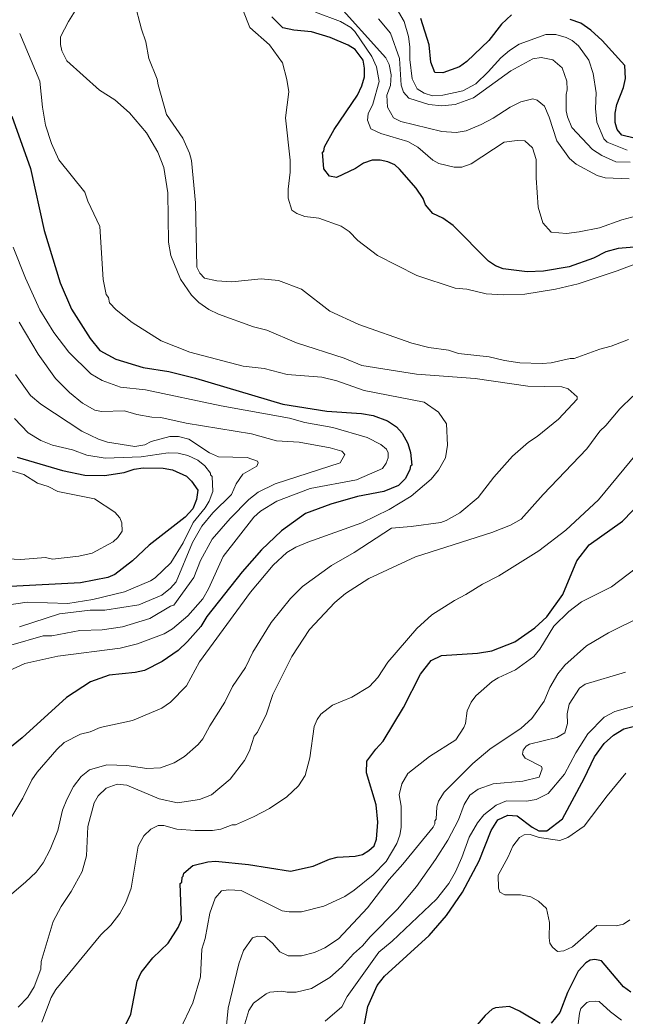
# Model space of a CAD drawing. Extents: x 598.3 to 623.2, y 6902.2 to 6930.1.
# Drawn here: x 616.981 to 618.323, y 6909.639 to 6911.849 of the extents above; entities that cross this region are included whole.
import ezdxf

# ---------------------------------------------------------------- set-up
doc = ezdxf.new("R2010")
doc.units = 0
doc.header["$LTSCALE"] = 0.032
doc.layers.add('1', color=7, linetype='Continuous', lineweight=25)
doc.layers.add('2', color=7, linetype='Continuous', lineweight=13)

msp = doc.modelspace()

# ---------------------------------------------------------------- linework, layer by layer
at = {"layer": '1'}
for points in [[(618.2532, 6911.3202), (618.1994, 6911.3013), (618.1421, 6911.2915), (618.1061, 6911.29), (618.0531, 6911.2965), (618.0357, 6911.3029), (618.0201, 6911.3135), (617.9423, 6911.3929), (617.919, 6911.4089), (617.8971, 6911.4196), (617.8808, 6911.4383), (617.8753, 6911.4526), (617.8602, 6911.4752), (617.8233, 6911.5176), (617.8125, 6911.5269), (617.7973, 6911.5337), (617.7798, 6911.5376), (617.762, 6911.5376), (617.7432, 6911.5306), (617.7253, 6911.5189), (617.6835, 6911.4992), (617.6679, 6911.5023), (617.6551, 6911.5185), (617.6519, 6911.5557), (617.6549, 6911.5578), (617.6569, 6911.5671), (617.678, 6911.6059), (617.7298, 6911.682), (617.7398, 6911.7021), (617.7457, 6911.7222), (617.7457, 6911.7419), (617.7425, 6911.7594), (617.7245, 6911.7831), (617.7088, 6911.7925), (617.6692, 6911.8095), (617.6276, 6911.8225), (617.589, 6911.8258), (617.5645, 6911.8312), (617.5396, 6911.8555)], [(618.0715, 6911.8599), (618.0489, 6911.839), (618.0208, 6911.8029), (617.9719, 6911.7562), (617.956, 6911.7447), (617.9193, 6911.7312), (617.9012, 6911.7322), (617.8923, 6911.7549), (617.889, 6911.7934), (617.8703, 6911.852)], [(618.3429, 6911.5863), (618.316, 6911.5931), (618.3053, 6911.6055), (618.3012, 6911.6215), (618.3012, 6911.6415), (618.3052, 6911.661), (618.3195, 6911.6988), (618.3237, 6911.7187), (618.3227, 6911.7475), (618.2725, 6911.8033), (618.2471, 6911.8256), (618.2249, 6911.8412), (618.2015, 6911.8499)], [(616.9637, 6911.6351), (617.0049, 6911.5189), (617.0351, 6911.3819), (617.0707, 6911.2653), (617.0961, 6911.2068), (617.1372, 6911.1424), (617.1585, 6911.1156), (617.1939, 6911.0962), (617.2543, 6911.0777), (617.3112, 6911.0691), (617.3705, 6911.0544), (617.5641, 6910.9962), (617.6619, 6910.9807), (617.739, 6910.9759), (617.7647, 6910.9709), (617.7963, 6910.9594), (617.816, 6910.9461), (617.8286, 6910.9323), (617.8414, 6910.9092), (617.8471, 6910.8893), (617.8502, 6910.8613), (617.8477, 6910.8598), (617.8461, 6910.8512), (617.8363, 6910.8316), (617.8208, 6910.8162), (617.7886, 6910.8029), (617.7299, 6910.7914), (617.6706, 6910.7749), (617.6143, 6910.7538), (617.561, 6910.7158), (617.517, 6910.6734), (617.4738, 6910.6245), (617.3961, 6910.5257), (617.3822, 6910.5036), (617.3529, 6910.4697), (617.3323, 6910.45), (617.2969, 6910.4253), (617.2575, 6910.4054), (617.2371, 6910.4011), (617.1791, 6910.3954), (617.138, 6910.3803), (617.085, 6910.3459), (616.9864, 6910.2562), (616.9427, 6910.2206)], [(618.3973, 6911.3493), (618.3076, 6911.3417), (618.2808, 6911.3344), (618.2532, 6911.3202)], [(616.975, 6910.879), (617.0755, 6910.8496), (617.1254, 6910.8391), (617.1691, 6910.8382), (617.2124, 6910.8446), (617.2345, 6910.8521), (617.2549, 6910.8552), (617.2992, 6910.8544), (617.3193, 6910.8506), (617.3507, 6910.8366), (617.3615, 6910.8259), (617.3757, 6910.8059), (617.3727, 6910.7851), (617.3646, 6910.7641), (617.3481, 6910.7457), (617.2677, 6910.6834), (617.2312, 6910.649), (617.1921, 6910.6189), (617.1766, 6910.6123), (617.116, 6910.6001), (616.9603, 6910.5923)], [(617.2159, 6909.6206), (617.227, 6909.6437), (617.2411, 6909.7166), (617.2502, 6909.7355), (617.2764, 6909.7684), (617.31, 6909.801), (617.3319, 6909.8358), (617.3394, 6909.8526), (617.337, 6909.9329), (617.3403, 6909.9361), (617.3411, 6909.9475), (617.3435, 6909.9492), (617.3445, 6909.9561), (617.3648, 6909.973), (617.3977, 6909.981), (617.4152, 6909.9826), (617.4881, 6909.9754), (617.5813, 6909.9608), (617.6319, 6909.9715), (617.668, 6909.9874), (617.6846, 6909.992), (617.7244, 6909.9939), (617.7412, 6909.9977), (617.7552, 6910.0062), (617.7669, 6910.0169), (617.7722, 6910.0314), (617.7749, 6910.069), (617.7713, 6910.1079), (617.7499, 6910.179), (617.7507, 6910.2044), (617.7702, 6910.2314), (617.7864, 6910.2492), (617.8318, 6910.3237), (617.8695, 6910.3977), (617.8932, 6910.4278), (617.9158, 6910.4391), (617.9962, 6910.4439), (618.0278, 6910.449), (618.0787, 6910.4696), (618.1227, 6910.5005), (618.1495, 6910.5247), (618.1852, 6910.5741), (618.216, 6910.6486), (618.2434, 6910.6842), (618.3177, 6910.7367), (618.4069, 6910.8291)], [(617.7441, 6909.614), (617.7525, 6909.6604), (617.7735, 6909.7069), (617.7898, 6909.7278), (617.8888, 6909.818), (617.9271, 6909.862), (617.9629, 6909.9141), (617.9998, 6909.9832), (618.0263, 6910.0507), (618.0407, 6910.0742), (618.0631, 6910.0846), (618.0839, 6910.0834), (618.1172, 6910.0581), (618.1317, 6910.0498), (618.1494, 6910.0501), (618.1845, 6910.077), (618.2323, 6910.1661), (618.2554, 6910.2144), (618.2766, 6910.2439), (618.2977, 6910.2624), (618.32, 6910.2765), (618.3731, 6910.2894)], [(618.3194, 6909.7038), (618.2711, 6909.7615), (618.2564, 6909.7647), (618.246, 6909.7632), (618.2361, 6909.7574), (618.2192, 6909.7386), (618.1957, 6909.6917), (618.1788, 6909.6468), (618.1596, 6909.6238)], [(618.3357, 6909.6923), (618.3194, 6909.7038)], [(618.1349, 6909.623), (618.0888, 6909.6501), (618.0671, 6909.6603), (618.0357, 6909.6572), (618.0281, 6909.6545), (618.0127, 6909.6408), (617.9595, 6909.5787)]]:
    msp.add_lwpolyline(points, dxfattribs=at)
at = {"layer": '2'}
for points in [[(617.1294, 6911.9109), (617.0891, 6911.845), (617.0716, 6911.8115), (617.071, 6911.7945), (617.0744, 6911.7799), (617.0853, 6911.7581), (617.1576, 6911.6926), (617.1919, 6911.6713), (617.224, 6911.6425), (617.2619, 6911.5981), (617.2869, 6911.5552), (617.3005, 6911.5214), (617.3094, 6911.4648), (617.3111, 6911.3557), (617.3161, 6911.3261), (617.3376, 6911.274), (617.3619, 6911.2384), (617.3782, 6911.2221), (617.4003, 6911.2061), (617.4214, 6911.1957), (617.4991, 6911.1679), (617.5286, 6911.1605), (617.5946, 6911.1325), (617.7002, 6911.0982), (617.7397, 6911.082), (617.8606, 6911.0626), (617.9905, 6911.0535), (618.1078, 6911.0366)], [(618.3325, 6911.4964), (618.279, 6911.4981), (618.261, 6911.5036), (618.2145, 6911.5289), (618.2001, 6911.5416), (618.1721, 6911.5803), (618.1547, 6911.6333), (618.1443, 6911.6574), (618.1279, 6911.6709), (618.1189, 6911.6735), (618.0922, 6911.6671), (618.0685, 6911.6553), (618.031, 6911.6309), (618.0043, 6911.6166), (617.9705, 6911.6024), (617.9487, 6911.5992), (617.9165, 6911.6014), (617.8261, 6911.6231), (617.8096, 6911.6318), (617.796, 6911.6554), (617.7952, 6911.6814), (617.8032, 6911.7029), (617.8048, 6911.7265), (617.8001, 6911.7495), (617.7927, 6911.7642), (617.6782, 6911.8917)], [(617.267, 6911.763), (617.2609, 6911.8002), (617.2508, 6911.8278), (617.2351, 6911.8871)], [(618.4056, 6911.33), (618.3057, 6911.2922), (618.2188, 6911.2633), (618.169, 6911.2517), (618.1009, 6911.2406), (618.0525, 6911.239), (618.0148, 6911.2413), (617.9719, 6911.2512), (617.9463, 6911.2536), (617.8612, 6911.2816), (617.7742, 6911.3265), (617.7309, 6911.3592), (617.7115, 6911.3792), (617.6934, 6911.391), (617.6438, 6911.4089), (617.6131, 6911.4126), (617.5955, 6911.4193), (617.584, 6911.4268), (617.5758, 6911.4532), (617.5758, 6911.4732), (617.5806, 6911.5112), (617.5806, 6911.5379), (617.5701, 6911.6316), (617.5774, 6911.6888), (617.5732, 6911.7163), (617.5632, 6911.7537), (617.5349, 6911.7931), (617.4914, 6911.8317), (617.4755, 6911.8709)], [(618.0666, 6911.7806), (618.0479, 6911.7645), (618.0198, 6911.7332), (617.9924, 6911.7072), (617.9633, 6911.6917), (617.9193, 6911.6818), (617.8964, 6911.6802), (617.8775, 6911.6859), (617.8618, 6911.6955), (617.8511, 6911.7177), (617.8457, 6911.7605), (617.8461, 6911.7889), (617.8428, 6911.8118), (617.8331, 6911.8455), (617.8155, 6911.8758)], [(617.6364, 6911.8657), (617.6918, 6911.8455), (617.7148, 6911.8316), (617.7241, 6911.8231), (617.7613, 6911.7673), (617.7717, 6911.7447), (617.7782, 6911.7119), (617.7639, 6911.6617), (617.7536, 6911.6403), (617.7523, 6911.626), (617.7592, 6911.607), (617.7818, 6911.5966), (617.8416, 6911.5788), (617.8638, 6911.5661), (617.8969, 6911.5378), (617.9099, 6911.5301), (617.9443, 6911.5218), (617.9614, 6911.5223), (617.9819, 6911.5294), (618.0548, 6911.5774), (618.0835, 6911.5813), (618.1009, 6911.5802), (618.1181, 6911.5652), (618.1262, 6911.5389), (618.1263, 6911.4982), (618.1307, 6911.4331), (618.1409, 6911.3985), (618.1589, 6911.3781), (618.1932, 6911.3753), (618.2211, 6911.3783), (618.2661, 6911.3872), (618.3162, 6911.405), (618.3932, 6911.4259)], [(617.7762, 6911.8513), (617.803, 6911.8194), (617.8233, 6911.7633), (617.8268, 6911.7042), (617.8316, 6911.6885), (617.8436, 6911.6754), (617.8882, 6911.6607), (617.9168, 6911.6583), (617.9463, 6911.661), (617.9873, 6911.6762), (618.0695, 6911.7359), (618.1184, 6911.7627), (618.1371, 6911.7651), (618.1629, 6911.7599), (618.1837, 6911.7422), (618.1942, 6911.7125), (618.195, 6911.6937), (618.1927, 6911.6833), (618.1927, 6911.6472), (618.1952, 6911.6335), (618.2049, 6911.6103), (618.2506, 6911.5615), (618.2714, 6911.5476), (618.3029, 6911.534), (618.3341, 6911.5328)], [(617.0796, 6910.2457), (617.1155, 6910.2644), (617.1373, 6910.27), (617.1592, 6910.2789), (617.2307, 6910.295), (617.296, 6910.3219), (617.3156, 6910.3351), (617.3507, 6910.372), (617.3793, 6910.4249), (617.4924, 6910.5792), (617.5425, 6910.6391), (617.5731, 6910.6672), (617.5932, 6910.679), (617.6197, 6910.6905), (617.7391, 6910.7329), (617.8003, 6910.7626), (617.849, 6910.7925), (617.8931, 6910.8301), (617.9095, 6910.8498), (617.9248, 6910.8777), (617.9295, 6910.9057), (617.9272, 6910.9527), (617.9092, 6910.9783), (617.8777, 6911.0009), (617.7447, 6911.0267), (617.684, 6911.048), (617.6505, 6911.056), (617.5742, 6911.0625), (617.523, 6911.0753), (617.476, 6911.0804), (617.3582, 6911.1121), (617.2948, 6911.1367), (617.2302, 6911.1776), (617.1945, 6911.2057), (617.1798, 6911.2209), (617.1776, 6911.2327), (617.1727, 6911.2398), (617.1663, 6911.2727), (617.1589, 6911.3903), (617.1316, 6911.4464), (617.1256, 6911.4667), (617.0675, 6911.5384), (617.0512, 6911.5749), (617.0379, 6911.6152), (617.0311, 6911.6553), (617.0253, 6911.7125), (616.9813, 6911.8187)], [(618.3281, 6911.5596), (618.2834, 6911.5773), (618.2758, 6911.5851), (618.2603, 6911.6217), (618.2574, 6911.652), (618.2589, 6911.6869), (618.2526, 6911.7301), (618.2429, 6911.7592), (618.2202, 6911.791), (618.2057, 6911.803), (618.1927, 6911.8096), (618.1699, 6911.8161), (618.1471, 6911.8161), (618.0883, 6911.7947), (618.0666, 6911.7806)], [(618.3305, 6911.1402), (618.2924, 6911.1248), (618.2671, 6911.1183), (618.2101, 6911.0974), (618.2017, 6911.098), (618.1589, 6911.0884), (618.1395, 6911.0868), (618.0901, 6911.0884), (618.0555, 6911.0929), (618.0221, 6911.1014), (617.9541, 6911.1087), (617.9319, 6911.1159), (617.8881, 6911.122), (617.8505, 6911.1314), (617.7328, 6911.1733), (617.6685, 6911.2024), (617.606, 6911.2514), (617.555, 6911.2705), (617.5163, 6911.2746), (617.4509, 6911.2681), (617.4182, 6911.2698), (617.3907, 6911.2762), (617.3801, 6911.2873), (617.3735, 6911.3005), (617.3709, 6911.4427), (617.3619, 6911.5366), (617.3577, 6911.5531), (617.3425, 6911.5865), (617.3065, 6911.6391), (617.2876, 6911.7044), (617.2859, 6911.7171), (617.267, 6911.763)], [(616.9486, 6910.4016), (616.9923, 6910.4211), (617.0653, 6910.4377), (617.2037, 6910.4554), (617.2424, 6910.4648), (617.3012, 6910.4872), (617.3195, 6910.4979), (617.3537, 6910.5272), (617.3871, 6910.5646), (617.3998, 6910.5867), (617.4323, 6910.6588), (617.4997, 6910.7459), (617.5148, 6910.7594), (617.551, 6910.7813), (617.6246, 6910.8092), (617.7274, 6910.8287), (617.7851, 6910.8535), (617.7935, 6910.8658), (617.7975, 6910.8772), (617.7975, 6910.8884), (617.7945, 6910.8967), (617.7816, 6910.9071), (617.7512, 6910.9222), (617.6748, 6910.945), (617.6128, 6910.9557), (617.579, 6910.9653), (617.4275, 6910.9925), (617.2596, 6911.0285), (617.2046, 6911.0343), (617.1635, 6911.0492), (617.1389, 6911.064), (617.0896, 6911.1115), (617.0569, 6911.1556), (617.0253, 6911.2057), (616.9934, 6911.2762), (616.9664, 6911.3444)], [(616.9799, 6911.1785), (617.0217, 6911.1075), (617.0601, 6911.0536), (617.0914, 6911.0224), (617.1203, 6910.9984), (617.1476, 6910.9829), (617.1624, 6910.98), (617.2134, 6910.9815), (617.2409, 6910.9735), (617.2736, 6910.9674), (617.2939, 6910.967), (617.3502, 6910.9541), (617.4946, 6910.9306), (617.5502, 6910.9151), (617.6004, 6910.9119), (617.6695, 6910.8998), (617.6948, 6910.892), (617.7018, 6910.8851), (617.6914, 6910.8666), (617.547, 6910.8199), (617.5096, 6910.8012), (617.4891, 6910.7847), (617.4472, 6910.7429), (617.4073, 6910.6972), (617.3819, 6910.6497), (617.3667, 6910.6116), (617.3228, 6910.5507), (617.3151, 6910.5484), (617.2691, 6910.5213), (617.2086, 6910.5024), (617.1635, 6910.4959), (617.1144, 6910.4942), (617.0518, 6910.4829), (617.0332, 6910.4828), (616.9615, 6910.4621)], [(616.9718, 6911.062), (617.0051, 6911.0157), (617.0278, 6910.9963), (617.1184, 6910.9364), (617.1556, 6910.9187), (617.1757, 6910.912), (617.2359, 6910.9025)], [(618.1078, 6911.0366), (618.1829, 6911.0349), (618.1972, 6911.0301), (618.2169, 6911.0129), (618.2169, 6911.0077), (618.1758, 6910.9631), (618.1279, 6910.9247), (618.1089, 6910.9123), (618.0734, 6910.8809), (618.0319, 6910.8345), (617.9972, 6910.7893), (617.9568, 6910.7555), (617.9261, 6910.7381), (617.9147, 6910.734), (617.8485, 6910.7248), (617.8049, 6910.7216), (617.7226, 6910.6671), (617.6719, 6910.6385), (617.6082, 6910.5921), (617.581, 6910.5651), (617.5386, 6910.5121), (617.4976, 6910.4466), (617.4817, 6910.4122), (617.4524, 6910.3699), (617.436, 6910.3354), (617.4024, 6910.2827), (617.3871, 6910.2539), (617.3766, 6910.2417), (617.3464, 6910.2153), (617.323, 6910.201), (617.2932, 6910.1896), (617.2627, 6910.1883), (617.2186, 6910.1947), (617.1743, 6910.1963), (617.1354, 6910.1857), (617.1169, 6910.1705), (617.1005, 6910.1484), (617.0853, 6910.1197), (617.076, 6910.0957), (617.0656, 6910.0508), (617.0486, 6910.0088), (617.0328, 6909.9792), (617.0172, 6909.9584), (616.9941, 6909.936), (616.9372, 6909.8879)], [(616.9778, 6909.659), (616.999, 6909.6811), (617.0127, 6909.7042), (617.0275, 6909.7429), (617.0286, 6909.7603), (617.0551, 6909.8488), (617.0727, 6909.8823), (617.0948, 6909.9152), (617.1196, 6909.9601), (617.1289, 6909.9947), (617.1322, 6910.0598), (617.1459, 6910.1124), (617.155, 6910.1276), (617.1726, 6910.1445), (617.197, 6910.1534), (617.2187, 6910.151), (617.2903, 6910.1212), (617.3308, 6910.1122), (617.3799, 6910.1194), (617.4058, 6910.1297), (617.4475, 6910.1643), (617.4796, 6910.2059), (617.4901, 6910.2274), (617.5011, 6910.2598), (617.5078, 6910.269), (617.5278, 6910.3099), (617.5424, 6910.3524), (617.584, 6910.4369), (617.6234, 6910.4964), (617.6799, 6910.5563), (617.7033, 6910.5762), (617.7553, 6910.6098), (617.8586, 6910.6575), (618.0278, 6910.712), (618.0688, 6910.7277), (618.0928, 6910.741), (618.1418, 6910.7963), (618.2381, 6910.8976), (618.267, 6910.9362), (618.2807, 6910.9489), (618.3116, 6910.9862), (618.3403, 6911.0143)], [(616.9697, 6910.9648), (616.9998, 6910.9328), (617.0277, 6910.9156), (617.0534, 6910.9053), (617.098, 6910.895), (617.1297, 6910.8834), (617.1705, 6910.8764), (617.2504, 6910.8797), (617.3098, 6910.8884), (617.3319, 6910.8876), (617.3538, 6910.8828), (617.3756, 6910.8723), (617.3916, 6910.8598), (617.4041, 6910.8436), (617.4042, 6910.8393), (617.4075, 6910.836), (617.409, 6910.8027), (617.4008, 6910.7814), (617.3921, 6910.7668), (617.3658, 6910.7341)], [(617.2359, 6910.9025), (617.2583, 6910.9062), (617.2725, 6910.9134), (617.3138, 6910.9248), (617.3332, 6910.9248), (617.3559, 6910.919), (617.4016, 6910.8882), (617.4213, 6910.8797), (617.4854, 6910.8779), (617.5078, 6910.8703), (617.5093, 6910.866), (617.5066, 6910.8591), (617.4755, 6910.8414), (617.4611, 6910.8194), (617.4505, 6910.7961), (617.409, 6910.7556), (617.3848, 6910.7258), (617.3638, 6910.6896), (617.3281, 6910.6026), (617.3151, 6910.588), (617.296, 6910.5729), (617.2448, 6910.5515), (617.1695, 6910.5397), (617.1368, 6910.5396), (617.0693, 6910.5315), (616.9803, 6910.5024)], [(617.0302, 6909.6259), (617.0504, 6909.6804), (617.0608, 6909.6983), (617.1606, 6909.8191), (617.1828, 6909.8406), (617.2026, 6909.8668), (617.2163, 6909.8911), (617.2283, 6909.9226), (617.2439, 6910.0161), (617.2563, 6910.0393), (617.2714, 6910.0538), (617.2876, 6910.0619), (617.3006, 6910.0619), (617.3292, 6910.0539), (617.3697, 6910.0507), (617.408, 6910.0507), (617.4271, 6910.0539), (617.4522, 6910.0635), (617.4594, 6910.0637), (617.499, 6910.0809), (617.5351, 6910.0998), (617.5729, 6910.1255), (617.5989, 6910.1499), (617.614, 6910.1727), (617.6243, 6910.2117), (617.634, 6910.2813), (617.6404, 6910.2973), (617.6488, 6910.3089), (617.6743, 6910.3289), (617.7175, 6910.3464), (617.7563, 6910.37), (617.7749, 6910.3898), (617.7973, 6910.4245), (617.8613, 6910.4987), (617.8944, 6910.5294), (617.9447, 6910.5613), (617.9703, 6910.5741), (618.0072, 6910.5975), (618.0433, 6910.6157), (618.1319, 6910.6712), (618.192, 6910.717), (618.2642, 6910.7844), (618.3767, 6910.9204)], [(616.9405, 6910.8549), (616.99, 6910.8405), (617.0205, 6910.8213), (617.0437, 6910.8137), (617.0658, 6910.8027), (617.1467, 6910.7864), (617.1919, 6910.7566), (617.203, 6910.744), (617.2074, 6910.7332), (617.2082, 6910.7147), (617.1986, 6910.7007), (617.188, 6910.6912), (617.1417, 6910.6657), (617.1121, 6910.6596), (617.0539, 6910.6529), (617.0383, 6910.6562), (616.9833, 6910.6521), (616.9243, 6910.6545)], [(617.3658, 6910.7341), (617.3431, 6910.6888), (617.3159, 6910.6447), (617.2813, 6910.6109), (617.2712, 6910.6042), (617.2132, 6910.5805), (617.1429, 6910.5632), (617.0874, 6910.5542), (616.9972, 6910.5573), (616.9526, 6910.5508)], [(618.3484, 6910.6331), (618.2932, 6910.5915), (618.2264, 6910.558), (618.1986, 6910.5367), (618.1655, 6910.5043), (618.1341, 6910.4529), (618.1211, 6910.4365), (618.0798, 6910.407), (618.0418, 6910.3896), (618.0285, 6910.381), (617.9921, 6910.3495), (617.982, 6910.3353), (617.9727, 6910.3159), (617.9691, 6910.2881), (617.9657, 6910.2792), (617.9476, 6910.2518), (617.8897, 6910.2148), (617.8418, 6910.1772), (617.8278, 6910.154), (617.8219, 6910.1297), (617.8267, 6910.1048), (617.8267, 6910.0577), (617.8235, 6910.0404), (617.8168, 6910.0218), (617.7931, 6909.9823), (617.7645, 6909.9527), (617.7227, 6909.9183), (617.7014, 6909.9042), (617.6549, 6909.8829), (617.6055, 6909.8701), (617.5781, 6909.8701), (617.5626, 6909.8726), (617.472, 6909.9179), (617.4441, 6909.9194), (617.4285, 6909.917), (617.4145, 6909.9005), (617.4023, 6909.8676), (617.3919, 6909.8113), (617.3848, 6909.7875), (617.3816, 6909.7263), (617.365, 6909.6685), (617.336, 6909.6076)], [(617.5574, 6909.7817), (617.5764, 6909.7729), (617.6055, 6909.773), (617.6347, 6909.7804), (617.6573, 6909.7902), (617.6875, 6909.8103), (617.7521, 6909.8796), (617.8002, 6909.9424), (617.8306, 6909.9759), (617.8975, 6910.0582), (617.9012, 6910.0656), (617.9014, 6910.0726), (617.9044, 6910.076), (617.9061, 6910.1032), (617.9093, 6910.116), (617.9219, 6910.1361), (617.9858, 6910.1991), (618.0232, 6910.231), (618.0927, 6910.2776), (618.1167, 6910.2993), (618.1439, 6910.3378), (618.1565, 6910.3677), (618.1743, 6910.3985), (618.1896, 6910.4176), (618.2377, 6910.4601), (618.2867, 6910.4894), (618.3592, 6910.5256)], [(618.3243, 6910.4019), (618.2348, 6910.3752), (618.2218, 6910.3662), (618.199, 6910.3309), (618.1946, 6910.3094), (618.1958, 6910.2878), (618.1892, 6910.2674), (618.1719, 6910.2568), (618.1109, 6910.242), (618.1036, 6910.2376), (618.0968, 6910.2289), (618.0955, 6910.2201), (618.1019, 6910.2112), (618.1376, 6910.1928), (618.139, 6910.1879), (618.1326, 6910.1689), (618.0961, 6910.1599), (618.0308, 6910.1542), (617.9977, 6910.1425), (617.9788, 6910.1289), (617.9661, 6910.1084), (617.9538, 6910.0741), (617.9298, 6910.0293), (617.9025, 6909.9862), (617.8604, 6909.9269), (617.8184, 6909.8763), (617.7579, 6909.815), (617.741, 6909.7949), (617.7211, 6909.7774), (617.6943, 6909.7474), (617.6688, 6909.7246), (617.6282, 6909.7004), (617.5942, 6909.6921), (617.574, 6909.6921), (617.5622, 6909.6945), (617.5356, 6909.6921), (617.5275, 6909.6887), (617.4993, 6909.6682), (617.4891, 6909.6513), (617.4686, 6909.5853)], [(618.0605, 6910.1166), (618.1042, 6910.1162), (618.1259, 6910.1194), (618.1529, 6910.1331), (618.1887, 6910.1756), (618.2138, 6910.223), (618.2406, 6910.2653), (618.2765, 6910.3019), (618.3003, 6910.315), (618.3762, 6910.336)], [(616.9591, 6910.0744), (616.988, 6910.1224), (617.0077, 6910.1633), (617.0196, 6910.1801), (617.0632, 6910.2301), (617.0796, 6910.2457)], [(618.325, 6910.1782), (618.2832, 6910.1275), (618.2325, 6910.0607), (618.1961, 6910.0354), (618.1785, 6910.0288), (618.133, 6910.0351), (618.1127, 6910.0422), (618.0994, 6910.0415), (618.0888, 6910.035), (618.0746, 6910.0161), (618.0642, 6909.9921), (618.0421, 6909.9518), (618.0426, 6909.9229), (618.0452, 6909.9141), (618.0567, 6909.9082), (618.0909, 6909.9081), (618.1139, 6909.9038), (618.1312, 6909.8942), (618.1487, 6909.8776), (618.1553, 6909.8464), (618.1546, 6909.8128), (618.1564, 6909.8011), (618.162, 6909.7922), (618.1731, 6909.7828), (618.1875, 6909.7842), (618.2067, 6909.7927), (618.2602, 6909.8401), (618.3033, 6909.8394), (618.3194, 6909.8431), (618.3336, 6909.8526)], [(617.6583, 6909.628), (617.6952, 6909.66), (617.7071, 6909.6826), (617.7775, 6909.7812), (617.8065, 6909.8053), (617.9052, 6909.8985), (617.9323, 6909.9334), (617.9472, 6909.9589), (617.9615, 6909.9909), (617.9775, 6910.0358), (617.9959, 6910.0676), (618.0097, 6910.0854), (618.037, 6910.1068), (618.0605, 6910.1166)], [(616.9688, 6908.9571), (617.0025, 6908.9956), (617.0573, 6909.0692), (617.1142, 6909.1405), (617.1419, 6909.1796), (617.1625, 6909.2034), (617.2139, 6909.2775), (617.2503, 6909.3229), (617.2825, 6909.3575), (617.373, 6909.4302), (617.3993, 6909.4623), (617.4059, 6909.4848), (617.4091, 6909.4886), (617.4364, 6909.5879), (617.4432, 6909.657), (617.467, 6909.7553), (617.4772, 6909.7846), (617.4972, 6909.8126), (617.5092, 6909.8166), (617.5242, 6909.8156), (617.5412, 6909.801), (617.5574, 6909.7817)], [(618.3153, 6909.6301), (618.291, 6909.6487), (618.2655, 6909.6712), (618.2568, 6909.6726), (618.245, 6909.6718), (618.2382, 6909.6691), (618.2251, 6909.6558), (618.2218, 6909.6455), (618.2185, 6909.6155)]]:
    msp.add_lwpolyline(points, dxfattribs=at)

doc.saveas('drawing.dxf')
